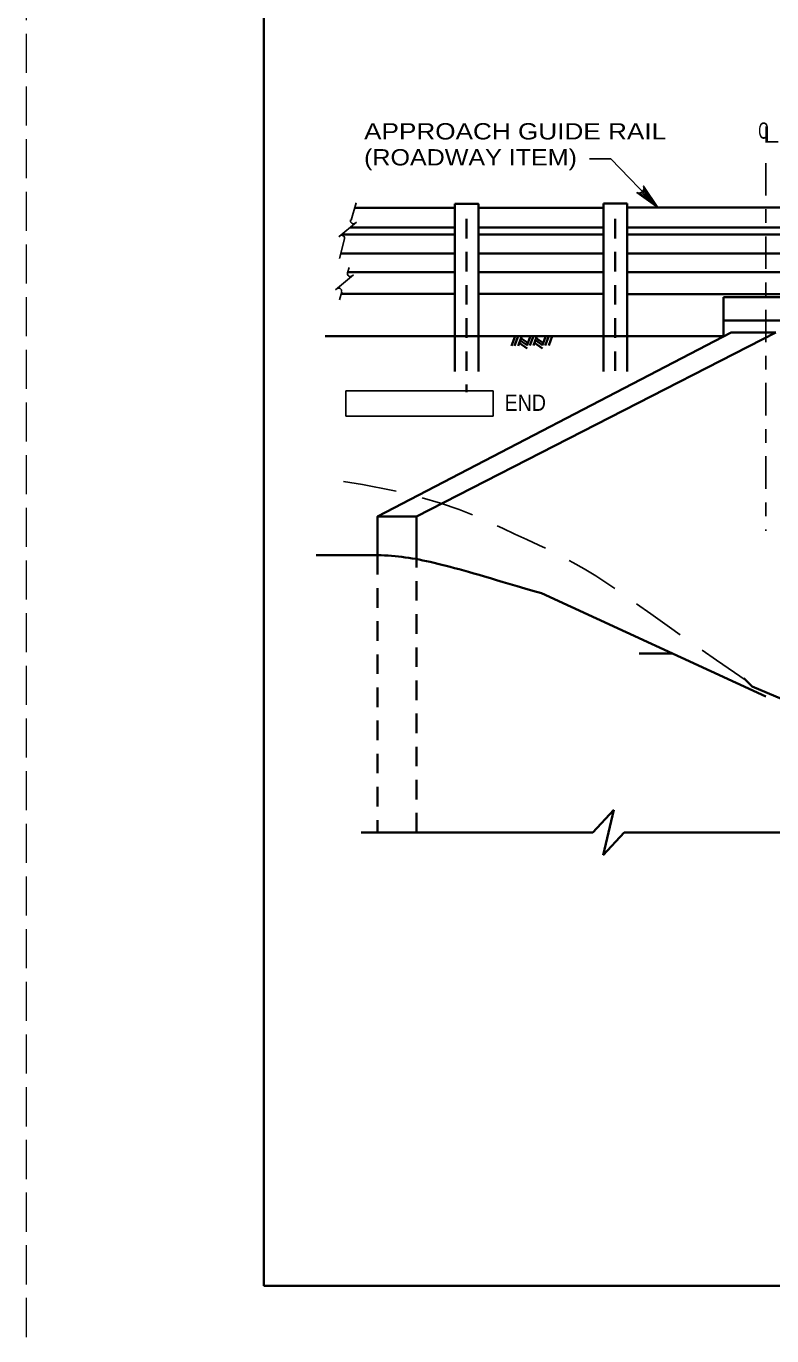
# Model space of a CAD drawing. Extents: x -11 to 79, y -154 to 0.
# Drawn here: x 0 to 5.49, y -21.62 to -11.97 of the extents above; entities that cross this region are included whole.
import ezdxf

# ---------------------------------------------------------------- set-up
doc = ezdxf.new("R2010")
doc.units = 0
doc.header["$LTSCALE"] = 0.048
for name, pattern in [('DOT_DASHED', [7.7, 5, -1.2, 0.3, -1.2]), ('LONG_DASHED', [7.5, 6, -1.5]), ('MEDIUM_DASHED', [4.5, 3, -1.5])]:
    doc.linetypes.add(name, pattern=pattern)
for name, color, linetype, lineweight in [('1', 7, 'Continuous', 25), ('3', 7, 'Continuous', 25), ('4', 7, 'Continuous', 25), ('52', 7, 'Continuous', 25), ('63', 7, 'LONG_DASHED', 13), ('8', 7, 'Continuous', 35)]:
    doc.layers.add(name, color=color, linetype=linetype, lineweight=lineweight)

msp = doc.modelspace()

# ---------------------------------------------------------------- linework, layer by layer
at = {"layer": '1', "lineweight": 35}
msp.add_lwpolyline([(1.75, -21.25), (33.25, -21.25), (33.25, -0.75), (1.75, -0.75)], close=True, dxfattribs=at)
at = {"layer": '3', "lineweight": 35}
for p, q in [((3.15892, -13.3095), (2.42067, -13.3095)), ((3.15892, -14.25633), (3.15892, -13.28067)), ((4.25467, -13.3095), (3.33192, -13.3095)), ((4.25467, -14.25633), (4.25467, -13.27758)), ((4.42767, -13.27758), (4.25467, -13.27758)), ((4.42767, -14.25633), (4.42767, -13.27758)), ((5.56042, -13.30808), (4.42767, -13.30808)), ((3.15892, -13.45408), (2.38692, -13.45408)), ((4.25467, -13.45408), (3.33192, -13.45408)), ((5.65567, -13.45408), (4.42767, -13.45408)), ((3.15892, -13.50617), (2.32492, -13.50617)), ((4.25467, -13.50617), (3.33192, -13.50617)), ((5.65567, -13.50617), (4.42767, -13.50617)), ((3.15892, -13.6475), (2.31875, -13.6475)), ((4.25467, -13.6475), (3.33192, -13.6475)), ((5.56042, -13.6475), (4.42767, -13.6475)), ((3.15892, -13.78417), (2.36942, -13.78417)), ((4.25467, -13.78417), (3.33192, -13.78417)), ((5.65567, -13.78417), (4.42767, -13.78417)), ((2.32208, -13.94242), (3.15892, -13.94242)), ((3.33192, -13.94242), (4.25467, -13.94242)), ((6.07133, -13.947), (4.42767, -13.947)), ((5.13925, -13.968), (6.07117, -13.968)), ((5.13925, -14.25633), (5.13925, -13.968)), ((5.13925, -14.141), (6.07117, -14.141)), ((5.13925, -14.25633), (2.20325, -14.25633)), ((5.19475, -14.2275), (2.58958, -15.58275)), ((5.52325, -14.2275), (2.87508, -15.58275)), ((3.15892, -14.25633), (3.15892, -14.51583)), ((3.33192, -14.25633), (3.33192, -14.51583)), ((3.60392, -14.25633), (3.57725, -14.32658)), ((3.62583, -14.256), (3.59917, -14.32625)), ((3.65133, -14.25558), (3.62467, -14.32583)), ((3.646, -14.26933), (3.69758, -14.30517)), ((3.71642, -14.25558), (3.69017, -14.32483)), ((3.73833, -14.25542), (3.71208, -14.32442)), ((3.76367, -14.25517), (3.73758, -14.32408)), ((3.75833, -14.26892), (3.81, -14.30475)), ((3.82883, -14.25517), (3.80258, -14.32442)), ((3.85067, -14.255), (3.8245, -14.32408)), ((3.87608, -14.25483), (3.85, -14.32367)), ((4.25467, -14.25633), (4.25467, -14.51583)), ((4.42767, -14.25633), (4.42767, -14.51583)), ((5.52325, -14.2275), (5.19475, -14.2275)), ((3.63267, -14.30442), (3.69267, -14.346)), ((3.6395, -14.2865), (3.69108, -14.32225)), ((3.74508, -14.304), (3.80508, -14.34558)), ((3.75192, -14.28608), (3.8035, -14.32183)), ((2.87508, -15.89767), (2.87508, -15.58275)), ((3.79608, -16.14942), (5.45117, -16.9085)), ((4.51708, -16.592), (4.76108, -16.592)), ((4.17542, -17.91158), (4.32917, -17.74475)), ((4.32917, -17.74475), (4.25208, -18.0785)), ((2.468, -17.91158), (4.17542, -17.91158)), ((4.25208, -18.0785), (4.40583, -17.91158)), ((4.40583, -17.91158), (5.97375, -17.91158))]:
    msp.add_line(p, q, dxfattribs=at)
at = {"layer": '3', "linetype": 'MEDIUM_DASHED', "lineweight": 35}
for p, q in [((3.24542, -13.39125), (3.24542, -14.66692)), ((4.34117, -13.39125), (4.34117, -14.60225)), ((2.58958, -15.8675), (2.58958, -17.91158)), ((2.87508, -17.91158), (2.87508, -15.89767))]:
    msp.add_line(p, q, dxfattribs=at)
at = {"layer": '3'}
for p, q in [((2.43342, -13.41508), (2.30283, -13.52467)), ((2.34608, -13.53825), (2.30992, -13.68283)), ((2.38083, -13.74875), (2.36808, -13.78842)), ((2.41075, -13.80392), (2.28017, -13.9135))]:
    msp.add_line(p, q, dxfattribs=at)
at = {"layer": '3', "lineweight": 35}
for points in [[(3.33192, -14.25633), (3.33192, -13.28067), (3.15892, -13.28067)], [(5.52325, -14.2275), (2.87508, -15.58275), (2.58958, -15.58275), (2.58958, -15.8675)]]:
    msp.add_lwpolyline(points, dxfattribs=at)
at = {"layer": '3'}
for centre, start, end in [((2.411, -13.40603), 162.14958, 312.14958), ((2.32524, -13.5336), 130.00281, 130.01682), ((2.32525, -13.53355), 347.47817, 130.01682), ((2.38838, -13.79486), 162.14958, 312.14958), ((2.30262, -13.92243), 130.00281, 130.01682), ((2.30264, -13.92238), 347.47817, 130.01682)]:
    msp.add_arc(centre, 0.02131, start, end, dxfattribs=at)
at = {"layer": '3', "lineweight": 35}
msp.add_open_spline([(3.79608, -16.14942), (3.45492, -16.04983), (3.05783, -15.92758), (2.67667, -15.85775), (2.38283, -15.86933), (2.13667, -15.86933)], degree=3, dxfattribs=at)
at = {"layer": '4'}
for p, q in [((4.30825, -12.9495), (4.15058, -12.9495)), ((4.65425, -13.30808), (4.30833, -12.9495)), ((3.441, -14.657), (2.35508, -14.657)), ((2.35508, -14.84525), (2.35508, -14.657)), ((3.441, -14.84525), (3.441, -14.657)), ((2.35508, -14.84525), (3.441, -14.84525))]:
    msp.add_line(p, q, dxfattribs=at)
at = {"layer": '4', "linetype": 'DOT_DASHED'}
msp.add_line((5.45117, -12.98033), (5.45117, -15.68842), dxfattribs=at)
at = {"layer": '4'}
msp.add_lwpolyline([(4.65425, -13.30808), (4.49967, -13.19817), (4.51683, -13.20158), (4.531, -13.19825), (4.54142, -13.19117), (4.54892, -13.18092), (4.55283, -13.16692), (4.55, -13.14967), (4.65425, -13.30808), (4.55283, -13.16692), (4.54892, -13.18092), (4.65425, -13.30808), (4.54142, -13.19117), (4.531, -13.19825), (4.65425, -13.30808), (4.51683, -13.20158)], dxfattribs=at)
at = {"layer": '4', "lineweight": 35}
msp.add_lwpolyline([(6.95842, -17.16492), (6.34217, -17.12492), (5.79208, -17.02217), (5.35058, -16.83725), (5.28767, -16.77492)], dxfattribs=at)
at = {"layer": '52'}
for p, q in [((2.43133, -13.2735), (2.39367, -13.40042)), ((2.3265, -13.92792), (2.30842, -13.9875))]:
    msp.add_line(p, q, dxfattribs=at)
at = {"layer": '63'}
msp.add_lwpolyline([(0, -22), (34, -22), (34, 0), (0, 0)], close=True, dxfattribs=at)
at = {"layer": '8', "lineweight": 25}
for p, q in [((2.478, -15.3475), (2.33925, -15.32483)), ((2.70142, -15.39225), (2.478, -15.3475)), ((2.72592, -15.39825), (2.70142, -15.39225)), ((3.05233, -15.48575), (2.91683, -15.44617)), ((3.18975, -15.53317), (3.05233, -15.48575)), ((3.28942, -15.57258), (3.18975, -15.53317)), ((3.50983, -15.6705), (3.46958, -15.65192)), ((3.60167, -15.71275), (3.50983, -15.6705)), ((3.69033, -15.75367), (3.60167, -15.71275)), ((3.77667, -15.79425), (3.69033, -15.75367)), ((3.82642, -15.81825), (3.77667, -15.79425)), ((4.02867, -15.92208), (4.00175, -15.90767)), ((4.11275, -15.96983), (4.02867, -15.92208)), ((4.19808, -16.02167), (4.11275, -15.96983)), ((4.28575, -16.07875), (4.19808, -16.02167)), ((4.337, -16.11367), (4.28575, -16.07875)), ((4.60233, -16.3005), (4.49833, -16.22642)), ((4.7395, -16.39825), (4.60233, -16.3005)), ((4.81925, -16.45458), (4.7395, -16.39825)), ((5.08625, -16.64158), (4.98033, -16.56767)), ((5.30425, -16.79133), (5.08625, -16.64158))]:
    msp.add_line(p, q, dxfattribs=at)

# ---------------------------------------------------------------- texts
at = {"layer": '4'}
for s, width, p in [('APPROACH GUIDE RAIL', 1.2, (2.48983, -12.8065)), ('C', 0.65, (5.394, -12.80108)), ('L BRGS. ABUT. 1', 1.35, (5.42842, -12.83083)), ('(ROADWAY ITEM)', 1.15, (2.48983, -12.99775)), ('END', 0.9, (3.52508, -14.80567))]:
    msp.add_text(s, height=0.12, dxfattribs=dict(at, width=width)).set_placement(p)

doc.saveas('drawing.dxf')
